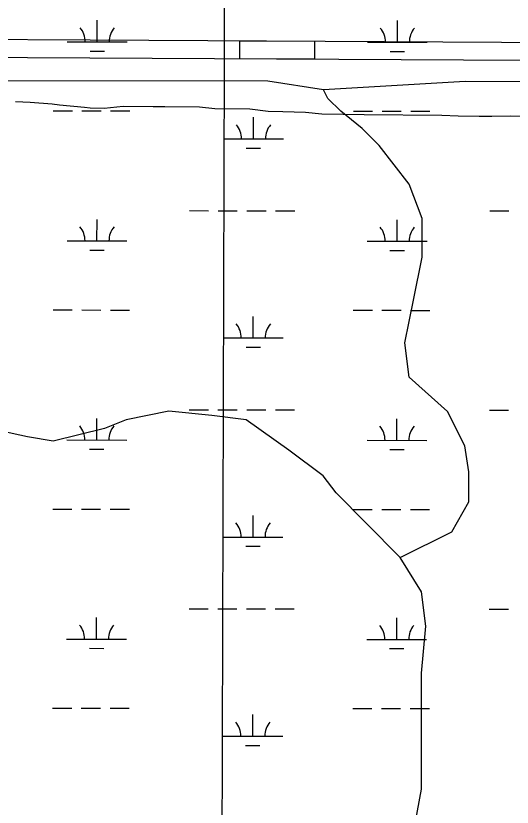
# Model space of a CAD drawing. Extents: x 3148686 to 3186545, y 916144 to 941516.
# Drawn here: x 3170900 to 3171730, y 937916 to 939238 of the extents above; entities that cross this region are included whole.
import ezdxf

# ---------------------------------------------------------------- set-up
doc = ezdxf.new("R2010")
doc.units = 0
for name, color, linetype in [('V-GRID-MAJR', 7, 'Continuous'), ('V-ROAD-CNTR', 7, 'Continuous'), ('V-SITE-VEGE', 7, 'Continuous'), ('V-TOPO-SHOR', 7, 'Continuous'), ('V-WETL-SWMP', 7, 'Continuous')]:
    doc.layers.add(name, color=color, linetype=linetype)

msp = doc.modelspace()

# ---------------------------------------------------------------- linework, layer by layer
at = {"layer": 'V-GRID-MAJR'}
msp.add_spline([(3171195.296, 921496.579), (3171213.805, 927556.221), (3171232.324, 933619.233), (3171250.843, 939682.2930000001), (3171250.853, 939685.613)], degree=3, dxfattribs=at)
at = {"layer": 'V-ROAD-CNTR'}
for points in [[(3168933.510935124, 939206.014290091), (3169360.781835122, 939207.923202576), (3170396.962163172, 939201.6587411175), (3171024.3253012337, 939198.0767688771), (3172793.6514845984, 939188.5269460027), (3174909.1828268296, 939185.7050455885), (3175625.662177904, 939188.9700451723), (3175790.858130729, 939183.9172056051), (3175904.294418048, 939168.6014046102), (3176049.4252222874, 939137.8765822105)], [(3168934.7910648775, 939176.0197099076), (3169360.758164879, 939177.9227974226), (3170396.7858368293, 939171.6592588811), (3171024.158698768, 939168.0772311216), (3172793.5505154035, 939158.5270539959), (3174909.231173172, 939155.7049544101), (3175625.2718220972, 939158.9679548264), (3175788.385869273, 939153.9787943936), (3175899.173581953, 939139.0205953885), (3175966.1921753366, 939124.83246772)]]:
    msp.add_lwpolyline(points, dxfattribs=at)
msp.add_lwpolyline([(3171274.851026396, 939196.7245725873), (3171399.8492056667, 939196.0499030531), (3171399.6872849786, 939166.050340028), (3171274.6891057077, 939166.7250095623)], close=True, dxfattribs=at)
at = {"layer": 'V-SITE-VEGE'}
for points in [[(3170899.807000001, 939095.4309999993), (3170924.299000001, 939093.9639999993), (3170961.032000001, 939091.1539999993), (3170973.273000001, 939089.8109999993), (3171014.895000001, 939085.7269999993), (3171024.684000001, 939084.4079999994), (3171047.964000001, 939084.1809999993), (3171079.855000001, 939087.5459999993), (3171130.0900000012, 939087.0559999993), (3171149.694000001, 939086.8659999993)], [(3171149.694000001, 939086.8659999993), (3171207.282000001, 939086.3029999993), (3171232.984000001, 939083.6009999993), (3171291.796000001, 939083.0279999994), (3171322.391000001, 939079.0549999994), (3171346.896000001, 939078.8149999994), (3171384.866000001, 939077.2199999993), (3171411.797000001, 939074.5059999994), (3171482.860000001, 939073.8139999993), (3171612.734000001, 939072.5459999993), (3171639.680000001, 939071.0569999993), (3171675.209000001, 939070.7109999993), (3171696.041000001, 939070.5079999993), (3171726.681000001, 939071.4339999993), (3171830.826000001, 939070.4179999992)]]:
    msp.add_lwpolyline(points, dxfattribs=at)
at = {"layer": 'V-TOPO-SHOR'}
for points in [[(3172843.779000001, 939130.8589999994), (3172583.1222462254, 939127.9369662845), (3171651.406551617, 939128.918571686), (3171414.8790044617, 939114.8336608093), (3171321.7225366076, 939129.2659089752), (3169988.652388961, 939130.6703597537), (3169064.1037381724, 939131.6444143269)], [(3171543.0627545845, 938333.4899715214), (3171629.112585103, 938376.4016246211), (3171657.8336159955, 938426.5407280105), (3171657.88647167, 938476.7100346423), (3171650.764732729, 938519.7198482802), (3171622.156963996, 938577.0864019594), (3171557.7139762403, 938634.4907096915), (3171550.6073389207, 938691.8346109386), (3171565.016934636, 938763.4899473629), (3171579.426530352, 938835.145283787), (3171579.4944876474, 938899.6486780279), (3171558.0537627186, 938957.0076808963), (3171507.9524133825, 939021.5639308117), (3171479.314441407, 939050.2623092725), (3171443.5094256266, 939078.9682385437), (3171422.0309466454, 939100.4920223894), (3171414.8790044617, 939114.8336608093)], [(3171564.0730833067, 937867.6094717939), (3171578.490229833, 937946.4318520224), (3171578.57328875, 938025.2693338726), (3171578.6412460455, 938089.7727281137), (3171578.69410172, 938139.9420347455), (3171585.9442044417, 938218.7719657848), (3171578.837567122, 938276.1158670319), (3171543.0627545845, 938333.4899715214), (3171485.7868106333, 938390.886728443), (3171435.670359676, 938441.1088907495), (3171414.1994315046, 938469.7997183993), (3171356.908385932, 938512.862387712), (3171285.290803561, 938563.1072024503), (3171227.9620039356, 938570.3346527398), (3171156.2991167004, 938577.5772046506), (3171084.6135770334, 938563.318625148), (3171048.7632563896, 938549.0222915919), (3170962.736078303, 938527.6117699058), (3170919.7413662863, 938534.8241185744), (3170819.425405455, 938556.4309613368)]]:
    msp.add_lwpolyline(points, dxfattribs=at)
at = {"layer": 'V-WETL-SWMP'}
for p, q in [((3171036.3537406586, 939194.9632602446), (3171036.391664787, 939230.9632359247)), ((3171538.261394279, 939194.4343981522), (3171538.2993184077, 939230.4343738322)), ((3170986.353775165, 939195.0159454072), (3171086.353706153, 939194.9105750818)), ((3171488.2614287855, 939194.4870833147), (3171588.261359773, 939194.3817129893)), ((3171024.337493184, 939179.544915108), (3171048.337476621, 939179.5196262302)), ((3171526.2451468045, 939179.0160530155), (3171550.245130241, 939178.9907641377)), ((3170962.8241897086, 939079.6086884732), (3170994.824167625, 939079.5749699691)), ((3171010.824156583, 939079.5581107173), (3171042.824134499, 939079.5243922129)), ((3171058.8241234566, 939079.5075329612), (3171090.8241013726, 939079.4738144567)), ((3171464.731843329, 939079.0798263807), (3171496.731821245, 939079.0461078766)), ((3171512.731810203, 939079.0292486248), (3171544.731788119, 939078.9955301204)), ((3171560.7317770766, 939078.9786708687), (3171592.7317549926, 939078.9449523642)), ((3171297.6190470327, 939032.8258936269), (3171297.6569711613, 939068.8258693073)), ((3171247.619081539, 939032.8785787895), (3171347.6190125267, 939032.7732084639)), ((3171285.602799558, 939017.4075484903), (3171309.602782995, 939017.3822596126)), ((3171190.648632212, 938912.8675566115), (3171222.6486101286, 938912.8338381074)), ((3171238.6485990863, 938912.8169788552), (3171270.6485770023, 938912.7832603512)), ((3171286.64856596, 938912.7664010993), (3171318.648543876, 938912.732682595)), ((3171334.648532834, 938912.715823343), (3171366.64851075, 938912.6821048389)), ((3171692.5562858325, 938912.3386945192), (3171724.5562637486, 938912.3049760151)), ((3171036.0032848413, 938862.2884849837), (3171036.0412089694, 938898.2884606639)), ((3171537.9109384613, 938861.7596228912), (3171537.94886259, 938897.7595985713)), ((3170986.0033193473, 938862.3411701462), (3171086.0032503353, 938862.235799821)), ((3171487.9109729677, 938861.8123080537), (3171587.9109039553, 938861.7069377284)), ((3171023.9870373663, 938846.870139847), (3171047.987020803, 938846.8448509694)), ((3171525.8946909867, 938846.3412777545), (3171549.894674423, 938846.3159888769)), ((3170962.473733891, 938746.9339132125), (3170994.4737118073, 938746.9001947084)), ((3171010.4737007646, 938746.8833354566), (3171042.473678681, 938746.8496169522)), ((3171058.473667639, 938746.8327577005), (3171090.4736455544, 938746.799039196)), ((3171464.3813875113, 938746.4050511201), (3171496.3813654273, 938746.3713326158)), ((3171512.381354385, 938746.3544733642), (3171544.381332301, 938746.3207548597)), ((3171560.3813212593, 938746.3038956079), (3171592.381299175, 938746.2701771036)), ((3171297.2685912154, 938700.1511183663), (3171297.306515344, 938736.1510940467)), ((3171247.2686257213, 938700.2038035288), (3171347.268556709, 938700.0984332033)), ((3171285.2523437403, 938684.7327732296), (3171309.252327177, 938684.7074843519)), ((3171190.2981763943, 938580.1927813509), (3171222.2981543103, 938580.1590628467)), ((3171238.2981432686, 938580.1422035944), (3171270.2981211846, 938580.1084850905)), ((3171286.2981101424, 938580.0916258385), (3171318.2980880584, 938580.0579073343)), ((3171334.2980770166, 938580.0410480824), (3171366.298054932, 938580.0073295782)), ((3171692.205830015, 938579.6639192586), (3171724.205807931, 938579.6302007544)), ((3171035.6528290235, 938529.613709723), (3171035.690753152, 938565.6136854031)), ((3171537.5604826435, 938529.0848476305), (3171537.598406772, 938565.0848233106)), ((3170985.65286353, 938529.6663948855), (3171085.6527945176, 938529.5610245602)), ((3171487.56051715, 938529.1375327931), (3171587.5604481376, 938529.0321624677)), ((3171023.636581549, 938514.1953645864), (3171047.6365649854, 938514.1700757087)), ((3171525.544235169, 938513.6665024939), (3171549.5442186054, 938513.6412136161)), ((3170962.123278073, 938414.2591379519), (3170994.123255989, 938414.2254194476)), ((3171010.123244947, 938414.208560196), (3171042.1232228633, 938414.1748416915)), ((3171058.1232118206, 938414.1579824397), (3171090.123189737, 938414.1242639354)), ((3171464.030931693, 938413.7302758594), (3171496.0309096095, 938413.6965573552)), ((3171512.0308985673, 938413.6796981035), (3171544.030876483, 938413.645979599)), ((3171560.0308654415, 938413.6291203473), (3171592.030843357, 938413.5954018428)), ((3171296.918135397, 938367.4763431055), (3171296.9560595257, 938403.4763187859)), ((3171246.918169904, 938367.5290282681), (3171346.918100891, 938367.4236579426)), ((3171284.9018879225, 938352.057997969), (3171308.901871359, 938352.0327090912)), ((3171189.947720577, 938247.5180060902), (3171221.9476984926, 938247.484287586)), ((3171237.9476874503, 938247.4674283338), (3171269.947665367, 938247.4337098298)), ((3171285.9476543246, 938247.4168505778), (3171317.94763224, 938247.3831320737)), ((3171333.947621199, 938247.3662728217), (3171365.9475991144, 938247.3325543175)), ((3171691.855374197, 938246.9891439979), (3171723.855352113, 938246.9554254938)), ((3171035.302373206, 938196.9389344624), (3171035.340297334, 938232.9389101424)), ((3171537.210026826, 938196.4100723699), (3171537.2479509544, 938232.41004805)), ((3170985.302407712, 938196.9916196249), (3171085.3023386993, 938196.8862492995)), ((3171487.2100613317, 938196.4627575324), (3171587.20999232, 938196.3573872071)), ((3171023.2861257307, 938181.5205893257), (3171047.2861091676, 938181.4953004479)), ((3171525.193779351, 938180.9917272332), (3171549.193762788, 938180.9664383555)), ((3170961.7728222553, 938081.5843626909), (3170993.7728001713, 938081.5506441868)), ((3171009.7727891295, 938081.533784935), (3171041.772767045, 938081.5000664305)), ((3171057.772756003, 938081.4832071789), (3171089.7727339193, 938081.4494886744)), ((3171296.5676795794, 938034.8015678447), (3171296.605603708, 938070.801543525)), ((3171463.6804758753, 938081.0555005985), (3171495.6804537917, 938081.0217820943)), ((3171511.6804427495, 938081.0049228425), (3171543.6804206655, 938080.9712043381)), ((3171559.6804096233, 938080.9543450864), (3171591.6803875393, 938080.9206265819)), ((3171246.5677140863, 938034.8542530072), (3171346.567645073, 938034.7488826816)), ((3171284.551432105, 938019.383222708), (3171308.551415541, 938019.3579338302))]:
    msp.add_line(p, q, dxfattribs=at)
for centre, radius, start, end in [((3170981.111342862, 939195.4962727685), 35.24628790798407, 359.16780716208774, 40.71146549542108), ((3171091.597138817, 939195.3798534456), 35.246287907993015, 139.1678041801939, 180.71146251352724), ((3171483.018996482, 939194.9674106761), 35.24628790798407, 359.16780716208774, 40.71146549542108), ((3171593.5047924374, 939194.850991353), 35.246287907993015, 139.1678041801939, 180.71146251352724), ((3171242.376649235, 939033.3589061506), 35.24628790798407, 359.16780716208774, 40.71146549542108), ((3171352.862445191, 939033.2424868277), 35.246287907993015, 139.1678041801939, 180.71146251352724), ((3170980.760887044, 938862.8214975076), 35.24628790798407, 359.16780716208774, 40.71146549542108), ((3171091.2466829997, 938862.7050781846), 35.246287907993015, 139.1678041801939, 180.71146251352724), ((3171482.6685406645, 938862.2926354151), 35.24628790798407, 359.16780716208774, 40.71146549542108), ((3171593.1543366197, 938862.1762160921), 35.246287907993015, 139.1678041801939, 180.71146251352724), ((3171242.026193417, 938700.68413089), 35.24628790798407, 359.16780716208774, 40.71146549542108), ((3171352.5119893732, 938700.5677115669), 35.246287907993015, 139.1678041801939, 180.71146251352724), ((3170980.410431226, 938530.1467222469), 35.24628790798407, 359.16780716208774, 40.71146549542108), ((3171090.8962271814, 938530.030302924), 35.246287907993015, 139.1678041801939, 180.71146251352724), ((3171482.3180848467, 938529.6178601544), 35.24628790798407, 359.16780716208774, 40.71146549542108), ((3171592.803880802, 938529.5014408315), 35.246287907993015, 139.1678041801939, 180.71146251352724), ((3171241.6757375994, 938368.0093556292), 35.24628790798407, 359.16780716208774, 40.71146549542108), ((3171352.161533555, 938367.8929363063), 35.246287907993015, 139.1678041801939, 180.71146251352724), ((3170980.059975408, 938197.4719469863), 35.24628790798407, 359.16780716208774, 40.71146549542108), ((3171090.5457713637, 938197.3555276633), 35.246287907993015, 139.1678041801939, 180.71146251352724), ((3171481.9676290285, 938196.9430848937), 35.24628790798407, 359.16780716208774, 40.71146549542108), ((3171592.453424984, 938196.8266655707), 35.246287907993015, 139.1678041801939, 180.71146251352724), ((3171241.3252817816, 938035.3345803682), 35.24628790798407, 359.16780716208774, 40.71146549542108), ((3171351.8110777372, 938035.2181610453), 35.246287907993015, 139.1678041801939, 180.71146251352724)]:
    msp.add_arc(centre, radius, start, end, dxfattribs=at)

doc.saveas('drawing.dxf')
